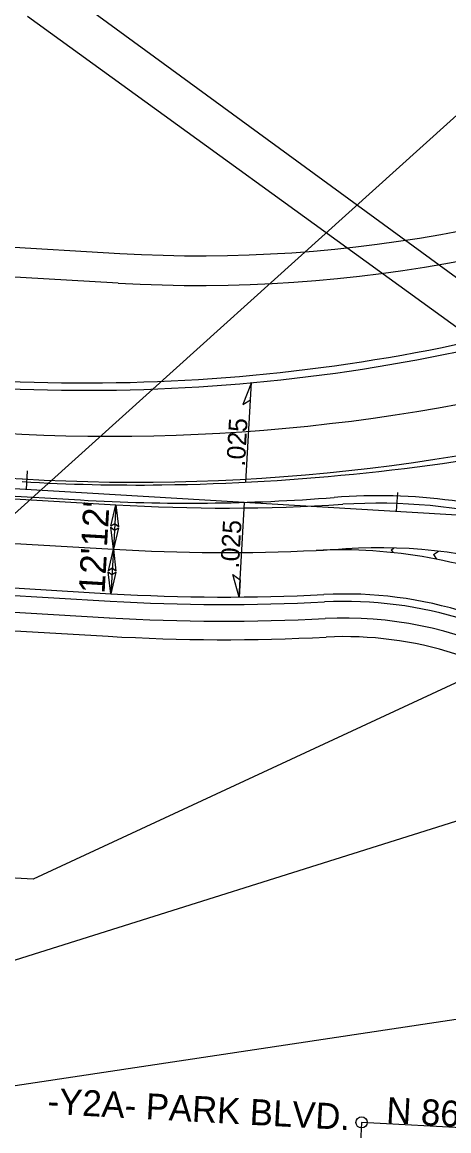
# Model space of a CAD drawing. Extents: x 2010838 to 2015151, y 441905 to 447792.
# Drawn here: x 2012935.3 to 2013050.4, y 444759.6 to 445058.6 of the extents above; entities that cross this region are included whole.
import ezdxf

# ---------------------------------------------------------------- set-up
doc = ezdxf.new("R2010")
doc.units = 0
for name, color, linetype in [('1-BUFFER', 7, 'Continuous'), ('A-Wall-Blow', 7, 'Continuous'), ('A-Wall-Comp', 7, 'Continuous'), ('C-Alignment Geometry', 7, 'Continuous'), ('C-Building', 7, 'Continuous'), ('C-CURB STOPS', 7, 'Continuous'), ('C-Grave Plots', 7, 'Continuous'), ('CLRD', 7, 'Continuous'), ('Cont-2-Lidar', 7, 'Continuous'), ('Default_10ft_LIDAR_Contou', 7, 'Continuous'), ('HATCH', 7, 'Continuous'), ('s-Existing Major', 7, 'Continuous'), ('S-Existing Minor', 7, 'Continuous'), ('S-overhead electric', 7, 'Continuous'), ('TEXT-LG', 7, 'Continuous'), ('TEXT-MED', 7, 'Continuous')]:
    doc.layers.add(name, color=color, linetype=linetype)

msp = doc.modelspace()

# ---------------------------------------------------------------- linework, layer by layer
at = {"layer": '1-BUFFER'}
for p, q in [((2012672.12, 445013.29), (2012961.67, 444996.22)), ((2012671.65, 445005.3), (2012961.2, 444988.24))]:
    msp.add_line(p, q, dxfattribs=at)
for radius in [368, 376]:
    msp.add_arc((2012983.33, 445363.58), radius, 266.6264, 295.4749, dxfattribs=at)
at = {"layer": 'A-Wall-Blow'}
for p, q in [((2012995.61, 444934.52), (2012997.19, 444961.36)), ((2012993.78, 444903.56), (2012995.29, 444929.09))]:
    msp.add_line(p, q, dxfattribs=at)
at = {"layer": 'A-Wall-Comp'}
for points in [[(2012997.19, 444961.36), (2012994.84, 444955.48), (2012996.92, 444956.74)], [(2012993.78, 444903.56), (2012992.14, 444909.67), (2012994.05, 444908.18)]]:
    msp.add_lwpolyline(points, close=True, dxfattribs=at)
at = {"layer": 'C-Alignment Geometry'}
for p, q in [((2013034.8, 444916.2), (2013035.53, 444916.8)), ((2013034.8, 444916.2), (2013035.36, 444915.52)), ((2013046.22, 444914.99), (2013047.56, 444915.9)), ((2013046.22, 444914.99), (2013047.07, 444913.75))]:
    msp.add_line(p, q, dxfattribs=at)
for centre, radius, start, end in [((2012990.06, 445428.3), 512.75, 272.7371, 273.6371), ((2013020.99, 444781.29), 135, 66.7323, 92.7371), ((2013031.34, 444778.86), 138, 70.9195, 93.6371)]:
    msp.add_arc(centre, radius, start, end, dxfattribs=at)
at = {"layer": 'C-Building'}
for p, q in [((2012936.47, 444932.59), (2012936.76, 444937.59)), ((2012936.47, 444932.59), (2012936.76, 444937.59)), ((2013036.29, 444926.71), (2013036.59, 444931.7)), ((2013036.29, 444926.71), (2013036.59, 444931.7))]:
    msp.add_line(p, q, dxfattribs=at)
at = {"layer": 'C-CURB STOPS'}
msp.add_line((2012235.76, 444971.9), (2012950.99, 444929.74), dxfattribs=at)
for centre, radius, start, end in [((2012965.19, 445533.75), 600, 270.74383, 281.29263), ((2012966.17, 445458.51), 524.75, 266.6264, 270.7438), ((2012980.41, 445428.87), 500, 266.6264, 274.4799), ((2013031.34, 444778.86), 152, 70.4838, 94.4799)]:
    msp.add_arc(centre, radius, start, end, dxfattribs=at)
at = {"layer": 'CLRD'}
for p, q in [((2011239.41, 445032.63), (2013147.4, 444920.16)), ((2013115.7, 444757.09), (2013026.83, 444761.88))]:
    msp.add_line(p, q, dxfattribs=at)
at = {"layer": 'Default_10ft_LIDAR_Contou'}
for p, q in [((2013147.4, 444920.16), (2012935.98, 445074.74)), ((2013128.35, 444921.28), (2012936.75, 445060.1)), ((2013128.34, 444915.79), (2012938.22, 444827.44)), ((2012938.22, 444827.44), (2012813.69, 444834.78)), ((2013026.83, 444761.88), (2013023.34, 444697.12))]:
    msp.add_line(p, q, dxfattribs=at)
msp.add_circle((2013026.83, 444761.88), 1.5, dxfattribs=at)
at = {"layer": 'HATCH'}
msp.add_line((2012243.64, 444958.66), (2012959.89, 444916.44), dxfattribs=at)
for centre, radius, end in [((2012959.34, 445458.91), 512, 287.9067), ((2012990.06, 445428.3), 512.75, 272.7371)]:
    msp.add_arc(centre, radius, 266.6264, end, dxfattribs=at)
at = {"layer": 's-Existing Major'}
for points in [[(2012959.23, 444922.64), (2012960.59, 444928.42), (2012961.27, 444922.48), (2012960.28, 444923.29)], [(2012961.25, 444922.22), (2012959.89, 444916.44), (2012959.2, 444922.37), (2012960.2, 444921.56)], [(2012958.53, 444910.66), (2012959.89, 444916.44), (2012960.57, 444910.5), (2012959.57, 444911.31)], [(2012960.54, 444910.24), (2012959.18, 444904.46), (2012958.5, 444910.39), (2012959.49, 444909.59)]]:
    msp.add_lwpolyline(points, close=True, dxfattribs=at)
at = {"layer": 'S-Existing Minor'}
for p, q in [((2012728, 444741.11), (2013187.7, 445155.34)), ((2012728, 444741.11), (2013407.25, 444954.8)), ((2012960.59, 444928.42), (2012959.89, 444916.44)), ((2012959.89, 444916.44), (2012959.18, 444904.46)), ((2012728, 444741.11), (2013122.55, 444800.21))]:
    msp.add_line(p, q, dxfattribs=at)
at = {"layer": 'S-overhead electric'}
for p, q in [((2012235.72, 444971.15), (2012960.59, 444928.42)), ((2012362.96, 444969.16), (2012935.33, 444935.42)), ((2012783.75, 444914.8), (2012959.18, 444904.46))]:
    msp.add_line(p, q, dxfattribs=at)
for centre, radius, start, end in [((2012952.38, 445449.3), 490, 266.6264, 294.3799), ((2012966.17, 445458.51), 524, 266.6264, 287.1903), ((2012990.06, 445428.3), 500.75, 266.6264, 273.6371), ((2013031.34, 444778.86), 150, 57.7832, 93.6371), ((2012990.06, 445428.3), 524.75, 266.6264, 272.9092), ((2013022.28, 444794.37), 110, 51.9343, 92.9092)]:
    msp.add_arc(centre, radius, start, end, dxfattribs=at)
at = {"layer": 'TEXT-LG'}
for p, q in [((2012769.73, 444909.12), (2012958.8, 444897.97)), ((2012764.49, 444904.42), (2012958.5, 444892.98))]:
    msp.add_line(p, q, dxfattribs=at)
for centre, radius, start, end in [((2012990.06, 445428.3), 531.25, 266.6264, 272.9092), ((2013022.28, 444794.37), 103.5, 64.2868, 92.9092), ((2012990.06, 445428.3), 536.25, 266.6264, 272.9092), ((2013022.28, 444794.37), 98.5, 51.9343, 92.9092)]:
    msp.add_arc(centre, radius, start, end, dxfattribs=at)
at = {"layer": 'TEXT-MED'}
msp.add_line((2012783.63, 444912.8), (2012959.06, 444902.46), dxfattribs=at)
for centre, radius, start, end in [((2012952.38, 445449.3), 488, 266.6264, 294.3799), ((2012990.06, 445428.3), 526.75, 266.6264, 272.9092), ((2013022.28, 444794.37), 108, 51.9343, 92.9092)]:
    msp.add_arc(centre, radius, start, end, dxfattribs=at)

# ---------------------------------------------------------------- texts
at = {"layer": 'A-Wall-Blow'}
for p in [(2012995.34, 444938.67), (2012993.72, 444911.2)]:
    msp.add_text('.025', height=5, rotation=86.6264, dxfattribs=at).set_placement(p)
at = {"layer": 'C-Grave Plots'}
for s, rotation, p in [("12'", 86.6264, (2012958.15, 444916.97)), ("12'", 86.6264, (2012957.5, 444904.37)), ('-Y2A- PARK BLVD.', 356.9102, (2012942, 444764.2))]:
    msp.add_text(s, height=7, rotation=rotation, dxfattribs=at).set_placement(p)
at = {"layer": 'Cont-2-Lidar'}
msp.add_text('N 86%%d 54\' 36.7" W', height=7, rotation=356.9102, dxfattribs=at).set_placement((2013033.37, 444761.73))

doc.saveas('drawing.dxf')
